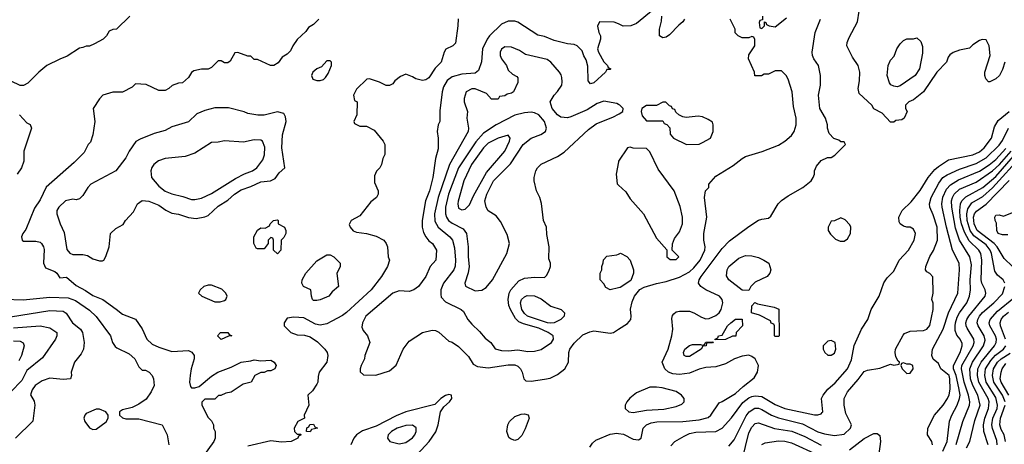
# Model space of a CAD drawing. Header units: inches. Extents: x 1793389 to 1900389, y 320802 to 470796.
# Tile 398 of 656: x 1836367 to 1842341, y 443952 to 446528. Entities that reach past the tile are written whole.
import ezdxf

# ---------------------------------------------------------------- set-up
doc = ezdxf.new("R2010")
doc.units = ezdxf.units.IN
doc.header["$MEASUREMENT"] = 0
doc.layers.add('B8434', color=7, linetype='Continuous')
doc.layers.add('B8444', color=7, linetype='Continuous')

msp = doc.modelspace()

# ---------------------------------------------------------------- linework, layer by layer
at = {"layer": 'B8434', "color": 2}
for points, elevation in [([(1837034, 446550), (1836954, 446470), (1836932.7, 446467.3), (1836910, 446458), (1836894, 446430), (1836874, 446410), (1836819.6, 446380.4), (1836790, 446368), (1836770, 446368), (1836750, 446358), (1836730, 446355.3), (1836654.4, 446305.6), (1836610.9, 446289.1), (1836531.1, 446248.9), (1836482, 446210), (1836416.9, 446143.1), (1836390, 446128), (1836370, 446128), (1836314.6, 446154.6)], 430), ([(1838182, 446530), (1838150, 446498), (1838119.6, 446480.4), (1838103.6, 446456.4), (1838050, 446408), (1838024.7, 446370), (1838010, 446338), (1837990, 446318), (1837959.6, 446300.4), (1837934.4, 446265.6), (1837908.9, 446248.9), (1837888.9, 446248.9), (1837810, 446286), (1837790, 446286), (1837770, 446306), (1837750, 446306), (1837690, 446328), (1837672.7, 446327.3), (1837643.6, 446276.4), (1837630, 446266), (1837610, 446266), (1837590, 446278), (1837570, 446278), (1837530, 446238), (1837510, 446228), (1837470, 446228), (1837423.5, 446216.5), (1837410, 446208), (1837390, 446178), (1837355.3, 446144.7), (1837330, 446142), (1837291.1, 446128.9), (1837272, 446110), (1837250, 446098), (1837210, 446098), (1837134.6, 446134.6), (1837070, 446138), (1837050, 446118), (1836991.1, 446088.9), (1836931.6, 446088.4), (1836871.1, 446068.9), (1836850, 446048), (1836812, 445990), (1836822, 445910), (1836811, 445830), (1836795.3, 445784.7), (1836782, 445770), (1836756.9, 445723.1), (1836698, 445662), (1836528.2, 445511.8), (1836490, 445435.3), (1836455.9, 445384.1), (1836404.5, 445255.5), (1836386, 445230), (1836378, 445210), (1836382, 445190), (1836390, 445184.7), (1836465.4, 445185.4), (1836490, 445178), (1836498, 445170), (1836511, 445150), (1836514.4, 445134.4), (1836510.8, 445050.8), (1836522.8, 445022.8), (1836579.8, 444999.8), (1836592, 444990), (1836610, 444962), (1836650, 444966), (1836710, 444914.9), (1836765.8, 444885.9), (1836810, 444855.5), (1836871, 444830), (1836952.8, 444772.8), (1836990, 444741), (1837070, 444711.3), (1837110, 444652), (1837138.8, 444590), (1837170, 444558.8), (1837210, 444540.7), (1837290, 444514.8), (1837390, 444521), (1837410.7, 444510.7), (1837424.7, 444490), (1837426, 444470), (1837406.8, 444410), (1837401, 444370), (1837398, 444330), (1837403.6, 444303.6), (1837410, 444294), (1837430, 444294), (1837456.4, 444303.6), (1837530, 444364.7), (1837568, 444390), (1837650, 444421), (1837710, 444450.7), (1837770, 444458), (1837790, 444464.7), (1837830, 444458), (1837890, 444462), (1837911.1, 444451.1), (1837922, 444430), (1837914, 444410), (1837890, 444398), (1837870, 444398), (1837850, 444388), (1837830, 444388), (1837794, 444370), (1837772, 444330), (1837723.5, 444316.5), (1837650, 444268.7), (1837618, 444262), (1837588, 444248), (1837572, 444248), (1837550, 444226), (1837490, 444226), (1837472.7, 444207.3), (1837472, 444190), (1837510, 444114), (1837530, 444094), (1837542, 444070), (1837542, 444050), (1837552, 444030), (1837552, 443990), (1837544.7, 443970), (1837472.5, 443867.5)], 434), ([(1839027.1, 446532.9), (1839026, 446490), (1839010, 446386), (1838994, 446370), (1838951.6, 446348.4), (1838942, 446330), (1838924.7, 446270), (1838887.3, 446232.7), (1838850, 446175.3), (1838830, 446162), (1838810, 446159), (1838770, 446169), (1838750, 446182), (1838710, 446198), (1838676.9, 446183.1), (1838643.5, 446156.5), (1838630, 446138), (1838610, 446128), (1838590, 446128), (1838550, 446148.7), (1838490, 446168), (1838472.7, 446167.3), (1838410, 446106), (1838392, 446070), (1838398, 446038), (1838414, 446030), (1838412, 445950), (1838394, 445910), (1838398, 445898), (1838430, 445882), (1838470, 445882), (1838516.9, 445856.9), (1838572, 445790), (1838582, 445770), (1838582, 445710), (1838570, 445686), (1838562, 445650), (1838551.1, 445628.9), (1838531.1, 445608.9), (1838519.6, 445580.4), (1838519.6, 445539.6), (1838542, 445490), (1838542, 445470), (1838532, 445450), (1838498, 445422), (1838430, 445339), (1838378, 445310), (1838366.4, 445286.4), (1838371, 445270), (1838390, 445247.3), (1838410, 445238.8), (1838470, 445230.8), (1838530, 445214), (1838576, 445190), (1838591.3, 445170), (1838598, 445150), (1838602, 445090), (1838611.3, 445070), (1838598, 445030), (1838562.8, 444970), (1838498.8, 444890), (1838350, 444752.7), (1838325.8, 444734.2), (1838261.4, 444698.6), (1838230, 444684), (1838190, 444675.3), (1838162, 444682), (1838090, 444719.3), (1838030, 444724), (1837990, 444718), (1837972, 444690), (1837972, 444670), (1838011, 444630), (1838050, 444615.5), (1838094, 444614), (1838130, 444604.7), (1838174.4, 444574.4), (1838218, 444530), (1838231.3, 444510), (1838236, 444490), (1838231, 444450), (1838184.7, 444390), (1838176.9, 444363.1), (1838176, 444330), (1838170, 444318), (1838143.6, 444276.4), (1838114, 444250), (1838122, 444190), (1838092, 444130), (1838094, 444110), (1838054, 444090), (1838032, 444050), (1838034, 444030), (1838050, 444014), (1838070, 444014), (1838074, 444010), (1838058, 444002), (1838054, 443990), (1838014, 443970), (1837954.4, 443965.6), (1837890, 443974), (1837750, 443940.9)], 438), ([(1840000, 446501.9), (1839973.6, 446513.6), (1839884.7, 446515.3), (1839872, 446488), (1839881, 446450), (1839891.3, 446430), (1839891.3, 446410), (1839872, 446350), (1839878, 446330), (1839910, 446272), (1839934, 446250), (1839938, 446238), (1839954, 446230), (1839950, 446226), (1839930, 446226), (1839922, 446210), (1839850, 446144), (1839830, 446138), (1839816.4, 446156.4), (1839814.6, 446245.4), (1839804.7, 446284.7), (1839790, 446308), (1839778.6, 446338.6), (1839750, 446369), (1839730, 446377.2), (1839690, 446381.2), (1839610, 446400.9), (1839550, 446426), (1839510, 446433.2), (1839390, 446512.3), (1839370, 446519.3), (1839330, 446519.5), (1839290, 446499.5), (1839217.3, 446430), (1839203, 446410), (1839174.9, 446350), (1839168.1, 446271.9), (1839150, 446219), (1839130, 446203.7), (1839050, 446197.6), (1838990, 446181.6), (1838960.3, 446159.7), (1838939, 446121), (1838930.4, 446090), (1838915.3, 445975.3), (1838916, 445910), (1838906, 445890), (1838898.8, 445850), (1838906, 445810), (1838905.4, 445745.4), (1838890, 445686), (1838874.4, 445570), (1838852.4, 445490), (1838828.2, 445430), (1838808, 445310), (1838808, 445270), (1838817.1, 445237.1), (1838830.4, 445210.4), (1838850, 445186), (1838871, 445170), (1838894.8, 445130), (1838890.8, 445070), (1838858, 445030), (1838830.4, 444969.6), (1838786, 444910), (1838758, 444890), (1838730, 444879.3), (1838670, 444884), (1838630.6, 444869.4), (1838467.3, 444730), (1838446.8, 444690), (1838442, 444662), (1838450, 444642), (1838478, 444610), (1838491.3, 444570), (1838461, 444490), (1838458, 444470), (1838438, 444430), (1838432, 444410), (1838432.7, 444392.7), (1838452.7, 444372.7), (1838528.4, 444371.6), (1838610, 444398), (1838650, 444432), (1838694, 444530), (1838730, 444578), (1838810, 444631.3), (1838870, 444644.7), (1838890, 444642), (1838910, 444632), (1838970, 444578), (1838990, 444571.3), (1839030, 444544.7), (1839090, 444484.7), (1839118.8, 444438.8), (1839144, 444424), (1839210, 444417.1), (1839330, 444434.9), (1839370, 444433.4), (1839390, 444426), (1839406, 444410), (1839416, 444390), (1839424.7, 444350), (1839438, 444338), (1839470, 444334.8), (1839550, 444346.8), (1839585.6, 444354.4), (1839630, 444376), (1839674, 444410), (1839697.2, 444450), (1839699, 444510), (1839705.2, 444530), (1839730, 444566), (1839784.4, 444615.6), (1839825.4, 444634.6), (1839850, 444640.7), (1839950, 444627.3), (1839969.3, 444630.7), (1840000, 444650.3)], 442), ([(1840000, 446014), (1839990, 446019), (1839910, 446033.2), (1839870, 446019.3), (1839810, 445981.2), (1839710, 445938), (1839690, 445932.7), (1839650, 445936), (1839629.2, 445950), (1839597.2, 445990), (1839585.2, 446030), (1839609, 446070), (1839630, 446091.3), (1839655.3, 446130), (1839659, 446150), (1839656.5, 446176.5), (1839652.9, 446192.9), (1839642, 446210), (1839589, 446270), (1839566.8, 446286.8), (1839436.5, 446316.5), (1839400.2, 446340.2), (1839350, 446361.2), (1839310, 446364), (1839290, 446348), (1839281, 446330), (1839282.8, 446310), (1839291, 446290), (1839321, 446250), (1839330, 446222), (1839356.9, 446196.9), (1839383.6, 446183.6), (1839390, 446174), (1839390, 446146), (1839362, 446090), (1839350, 446082), (1839323.6, 446076.4), (1839310, 446066), (1839278, 446062), (1839270, 446046), (1839230, 446046), (1839199.5, 446079.5), (1839130, 446109.3), (1839110, 446109.2), (1839076, 446090), (1839062.8, 446050), (1839064, 446030), (1839082.8, 445970), (1839078.8, 445930), (1839090.6, 445870.6), (1839087.3, 445850), (1838974, 445650), (1838906, 445450), (1838883.7, 445350), (1838885.8, 445305.9), (1838904.9, 445270), (1838977.3, 445210), (1838993, 445190), (1839004.7, 445144.7), (1839010.4, 445069.6), (1839008.1, 445031.9), (1839000.7, 445010), (1838937.3, 444930), (1838922, 444890), (1838921.4, 444861.4), (1838924.9, 444844.9), (1838950, 444816), (1839044.7, 444770), (1839058.8, 444758.8), (1839086.8, 444710), (1839110, 444681), (1839156.7, 444636.7), (1839190, 444596), (1839224.7, 444570), (1839251.1, 444531.1), (1839290, 444520.7), (1839330, 444519.1), (1839390, 444524.9), (1839450, 444514.4), (1839490, 444516.4), (1839530, 444528.2), (1839592.7, 444570), (1839605.2, 444590), (1839604, 444610), (1839574, 444630), (1839516, 444656), (1839423.5, 444683.5), (1839395.8, 444695.8), (1839375.8, 444715.8), (1839344.5, 444770), (1839334.9, 444794.9), (1839329.6, 444830), (1839337, 444870), (1839346.6, 444890), (1839395.6, 444944.4), (1839430, 444960.7), (1839490, 444966.8), (1839550, 444964.7), (1839563.1, 444976.9), (1839578, 445002), (1839588, 445030), (1839588, 445050), (1839576.4, 445076.4), (1839579, 445150), (1839565.6, 445225.6), (1839564, 445270), (1839544, 445310), (1839533.6, 445413.6), (1839522, 445450), (1839502, 445490), (1839488.7, 445550), (1839488.7, 445570), (1839498, 445610), (1839508, 445630), (1839530, 445652), (1839630, 445698), (1839670, 445724.7), (1839818.6, 445861.4), (1839864.2, 445895.8), (1839970, 445938.8), (1840000, 445955.1)], 446), ([(1836364.7, 445950), (1836410, 445902), (1836430, 445892), (1836438, 445870), (1836391, 445730), (1836392, 445670), (1836378, 445630), (1836352, 445590)], 430), ([(1840000, 445664.7), (1839986, 445590), (1839992, 445532), (1840000, 445524.5)], 446), ([(1840000, 444901.5), (1839950, 444889), (1839923.1, 444903.1), (1839910, 444926), (1839888, 444950), (1839888, 444990), (1839898, 445010), (1839898, 445030), (1839907.3, 445052.7), (1839908.4, 445071.6), (1839930, 445094), (1839990, 445102), (1840000, 445106.4)], 442), ([(1836272, 444832), (1836387.9, 444827.9), (1836550, 444844.9), (1836661.7, 444841.7), (1836705.1, 444825.1), (1836790, 444766.8), (1836830, 444726.8), (1836917.3, 444610), (1836930.8, 444570.8), (1836946, 444546), (1836956.9, 444536.9), (1837030, 444502), (1837064.7, 444470), (1837090, 444422), (1837110, 444402), (1837130, 444402), (1837152, 444390), (1837171.3, 444370), (1837178, 444350), (1837182, 444310), (1837164.7, 444270), (1837134.4, 444225.6), (1837090, 444195.3), (1837050, 444175.3), (1836990, 444162), (1836972, 444150), (1836972, 444130), (1836990, 444112), (1837010, 444106), (1837090, 444106), (1837232, 444070), (1837262, 444010), (1837272, 443950)], 430), ([(1836310, 444724.9), (1836550, 444763.8), (1836630, 444759.1), (1836648.1, 444748.1), (1836687.7, 444690), (1836734.8, 444650), (1836747.7, 444630), (1836757.3, 444570), (1836754, 444530), (1836738.8, 444501.2), (1836698.8, 444450), (1836678, 444390), (1836682, 444370), (1836674, 444350), (1836630, 444346), (1836550, 444353.2), (1836503.4, 444336.6), (1836461, 444310), (1836442, 444282), (1836432, 444252), (1836453.7, 444213.7), (1836458.8, 444190), (1836446.4, 444093.6), (1836342, 443990)], 426), ([(1836330, 444658.7), (1836490.4, 444670.4), (1836550, 444658.8), (1836591.3, 444630), (1836592, 444610), (1836584.7, 444590), (1836504.1, 444475.9), (1836410, 444399.3), (1836380.2, 444339.8), (1836313, 444270)], 422), ([(1836330, 444579.1), (1836370, 444577.3), (1836387.1, 444567.1), (1836394.8, 444550), (1836377.3, 444490), (1836362.3, 444457.7)], 418), ([(1838779.3, 443890), (1838851.3, 443968.7), (1838891.5, 444028.5), (1838906.6, 444070), (1838919, 444150), (1838940.2, 444179.8), (1838975.3, 444210), (1838988.7, 444230), (1838986, 444250), (1838970, 444254), (1838950, 444248.7), (1838922, 444230), (1838886, 444194), (1838710, 444149.6), (1838650, 444125.6), (1838530, 444062.4), (1838445.8, 444034.1), (1838410.7, 444010), (1838394, 443990), (1838376, 443950)], 442), ([(1839825.3, 443934.7), (1839841.7, 443958.3), (1839863.3, 443976.7), (1839950, 444013.4), (1839990, 444019.1), (1840000, 444017.9)], 438)]:
    msp.add_lwpolyline(points, dxfattribs=dict(at, elevation=elevation))
for points, elevation in [([(1838250, 446278), (1838230, 446278), (1838198.8, 446241.2), (1838170, 446228.7), (1838144.7, 446210), (1838138, 446190), (1838146, 446166), (1838170, 446158), (1838190, 446158), (1838210, 446164.7), (1838223.1, 446176.9), (1838238, 446202), (1838258, 446250), (1838258, 446270)], 438), ([(1837550, 445994), (1837490, 445977.2), (1837442.5, 445957.5), (1837390, 445908.7), (1837290, 445878), (1837250, 445855.3), (1837183.5, 445836.5), (1837096.9, 445803.1), (1837071.6, 445788.4), (1837030.7, 445729.3), (1837011, 445690), (1836951, 445610), (1836798.8, 445530), (1836780.7, 445510), (1836750, 445462), (1836730, 445442), (1836710, 445435.3), (1836690, 445439), (1836644.7, 445430), (1836604.7, 445390), (1836592, 445370), (1836592, 445350), (1836611.3, 445290), (1836637.5, 445237.5), (1836653.4, 445133.4), (1836670, 445111), (1836690, 445104), (1836750, 445102.8), (1836777.3, 445097.3), (1836810, 445078), (1836850, 445064.7), (1836870, 445064.7), (1836878, 445070), (1836888.9, 445091.1), (1836908.7, 445150), (1836918, 445230), (1836950, 445262), (1836994.6, 445285.4), (1837008.7, 445310), (1837058, 445362), (1837082, 445410), (1837110, 445431.3), (1837150, 445426), (1837210, 445402.8), (1837252.8, 445372.8), (1837290, 445354), (1837330, 445347.3), (1837390, 445327.3), (1837437.2, 445322.8), (1837490, 445331), (1837510, 445341), (1837570, 445397.3), (1837630, 445434), (1837669.3, 445470), (1837710, 445496.3), (1837770, 445516.3), (1837830, 445544), (1837889.4, 445550.6), (1837916.2, 445563.8), (1837941.5, 445598.5), (1837975.3, 445630), (1837957.2, 445750), (1837962, 445830), (1837982.7, 445910), (1837979.3, 445939.3), (1837970, 445958), (1837930, 445969), (1837850, 445948.7), (1837811.1, 445948.9), (1837750, 445959), (1837729.3, 445969.3), (1837633.6, 445993.6)], 438), ([(1839470, 445967), (1839430, 445963.6), (1839370, 445947.6), (1839257.3, 445890), (1839181.3, 445838.7), (1839133.6, 445786.4), (1839030, 445629.4), (1838968.9, 445470), (1838950.3, 445390), (1838950.3, 445350.3), (1838956.4, 445330), (1838968.2, 445310), (1838990, 445292.7), (1839058.4, 445258.4), (1839077.3, 445230), (1839088.2, 445150), (1839088.5, 445088.5), (1839094.9, 445030), (1839088.5, 444991.5), (1839066.8, 444930), (1839071, 444911), (1839130, 444882.8), (1839170, 444886.8), (1839196.2, 444903.8), (1839236, 444950), (1839322.7, 445110), (1839339, 445170), (1839324.1, 445224.1), (1839283.9, 445303.9), (1839257.5, 445337.5), (1839210, 445368.7), (1839197.2, 445390), (1839189.6, 445430), (1839200.7, 445470), (1839242, 445550), (1839345.6, 445654.4), (1839420.7, 445770), (1839470, 445808.4), (1839529.6, 445830.4), (1839557.2, 445850), (1839562.7, 445870), (1839551.8, 445910), (1839516, 445950), (1839490, 445962.9)], 450), ([(1839330, 445828), (1839270, 445809.3), (1839210, 445778.4), (1839181.6, 445750), (1839108.7, 445650), (1839061.3, 445550), (1839027.9, 445427.9), (1839025.5, 445410), (1839030, 445384.7), (1839050, 445374.8), (1839070, 445378.8), (1839095.3, 445404.7), (1839120.8, 445459.2), (1839199.5, 445600.5), (1839309.4, 445730), (1839339.3, 445790), (1839342, 445810)], 454), ([(1837790, 445799.3), (1837725.6, 445785.6), (1837610, 445793.2), (1837570, 445784), (1837530, 445782), (1837430, 445717.2), (1837370, 445698), (1837250, 445686), (1837208.3, 445671.7), (1837181, 445650), (1837167.9, 445632.1), (1837162.8, 445610), (1837167.3, 445570), (1837210, 445517.3), (1837250, 445488), (1837290, 445470.6), (1837355.9, 445455.9), (1837410, 445437.3), (1837430, 445436.3), (1837470, 445446), (1837530, 445472.7), (1837675.8, 445564.2), (1837730, 445592.7), (1837779, 445610), (1837805.2, 445630), (1837841.6, 445678.4), (1837851.5, 445708.5), (1837854, 445754), (1837839, 445790), (1837830, 445796)], 442), ([(1837930, 445108), (1837906, 445130), (1837906, 445190), (1837902, 445202), (1837890, 445206), (1837874, 445190), (1837874, 445170), (1837850, 445138), (1837810, 445138), (1837802, 445142), (1837788, 445170), (1837788, 445210), (1837808.9, 445251.1), (1837830, 445264.7), (1837856.4, 445263.6), (1837882, 445278), (1837886, 445290), (1837906, 445310), (1837930, 445314), (1837934, 445310), (1837934, 445290), (1837974, 445270), (1837982, 445250), (1837982, 445230), (1837970, 445206), (1837954, 445190), (1837952, 445130)], 434), ([(1838170, 444824), (1838150, 444825.2), (1838144, 444830), (1838137.2, 444850), (1838134, 444890), (1838089.4, 444909.4), (1838079, 444930), (1838081.2, 444950), (1838102, 444990), (1838170, 445064.7), (1838230, 445102), (1838250, 445102), (1838272, 445090), (1838312, 445050), (1838312, 445030), (1838291.6, 444988.4), (1838302, 444910), (1838263.5, 444876.5), (1838242, 444850), (1838190, 444829)], 434), ([(1837530, 444917.2), (1837510, 444917.2), (1837484.7, 444910), (1837462, 444890), (1837452, 444870), (1837472, 444850), (1837550, 444816), (1837583.1, 444816.9), (1837610, 444824.7), (1837618, 444830), (1837626, 444850), (1837618, 444870), (1837592.9, 444892.9)], 438), ([(1839590, 444686.6), (1839570, 444689.7), (1839447, 444730), (1839430, 444745.1), (1839413.3, 444770), (1839406, 444810), (1839412.3, 444830), (1839430, 444847.7), (1839446, 444854), (1839490, 444852.7), (1839530, 444835.5), (1839590, 444790.5), (1839652, 444770), (1839672, 444750), (1839671, 444730), (1839650.3, 444709.7), (1839610, 444689.7)], 442), ([(1837590, 444588.7), (1837566, 444610), (1837586, 444630), (1837630, 444631.3), (1837638, 444618), (1837654, 444610), (1837632.7, 444607.3)], 434), ([(1836850, 444165.2), (1836830, 444165.2), (1836770, 444139), (1836761, 444130), (1836756, 444110), (1836761, 444090), (1836790, 444052), (1836810, 444042), (1836830, 444044.7), (1836892.1, 444087.9), (1836904, 444110), (1836904, 444130), (1836890, 444148.7)], 430), ([(1839370, 443975.3), (1839344.7, 443984.7), (1839334.6, 443994.6), (1839322, 444030), (1839328, 444070), (1839338, 444090), (1839370, 444121), (1839410, 444136), (1839430, 444138), (1839452, 444132), (1839458, 444110), (1839433.7, 444046.3), (1839413.7, 444006.3), (1839390, 443982)], 438), ([(1838130, 444028.7), (1838106, 444030), (1838108.4, 444051.6), (1838122, 444058), (1838127.3, 444072.7), (1838150, 444074), (1838158, 444058), (1838174, 444050), (1838138, 444042)], 438), ([(1838750, 444069), (1838710, 444066.6), (1838658, 444050), (1838622.8, 444030), (1838602.8, 444010), (1838598, 443990), (1838612, 443970), (1838670, 443954.8), (1838710, 443964), (1838750, 443991), (1838765.2, 444010), (1838773.2, 444030), (1838772.7, 444052.7)], 446)]:
    msp.add_lwpolyline(points, close=True, dxfattribs=dict(at, elevation=elevation))
at = {"layer": 'B8444', "color": 2}
for points, elevation in [([(1840210, 446588), (1840110, 446504), (1840074, 446490), (1840029.1, 446489.1), (1840000, 446501.9)], 442), ([(1842344.7, 446270), (1842330, 446226), (1842312, 446190), (1842290, 446168), (1842254, 446150), (1842246, 446150), (1842228.4, 446168.4), (1842222, 446190), (1842222, 446210), (1842255.3, 446310), (1842248.4, 446368.4), (1842230, 446406), (1842207.3, 446407.3), (1842190, 446402), (1842150, 446375.3), (1842130, 446355.3), (1842070, 446342), (1842030, 446328.7), (1842010, 446315.3), (1841999.8, 446300.2), (1841991, 446270), (1841930.7, 446210), (1841850.7, 446089.3), (1841790, 446042), (1841762, 446030), (1841742, 446010), (1841742, 445990), (1841751.3, 445970), (1841734, 445930), (1841719.6, 445920.4), (1841683.6, 445916.4), (1841670, 445906), (1841650, 445906), (1841600.4, 445960.4), (1841550, 445988), (1841538, 446010), (1841460.2, 446080.2), (1841454, 446110), (1841463.1, 446156.9), (1841464, 446210), (1841453.2, 446250), (1841420.2, 446300.2), (1841386, 446370), (1841388, 446390), (1841400.4, 446419.6), (1841450, 446514), (1841461.2, 446578.8)], 434), ([(1840000, 444017.9), (1840030, 444014), (1840090, 443982.8), (1840120.4, 443979.6), (1840138, 443990), (1840149, 444050), (1840169, 444070), (1840198, 444082), (1840231.9, 444088.1), (1840390, 444090.4), (1840490, 444100.4), (1840544.5, 444115.5), (1840561.2, 444130), (1840610, 444204.7), (1840628.9, 444211.1), (1840710, 444260.7), (1840756.3, 444303.7), (1840824.1, 444355.9), (1840844, 444390), (1840849, 444430), (1840829, 444470), (1840810, 444485.2), (1840790, 444492.3), (1840750, 444486.6), (1840704.7, 444470), (1840650, 444441.2), (1840590, 444422), (1840530, 444419), (1840490, 444409), (1840430, 444383.7), (1840370, 444376.2), (1840330, 444379.5), (1840304, 444390), (1840281.2, 444410), (1840265.2, 444450), (1840300.7, 444530), (1840323.6, 444610), (1840329.6, 444650), (1840324.1, 444715.9), (1840327, 444733), (1840335.5, 444744.5), (1840350, 444756), (1840370, 444760.7), (1840430, 444759.1), (1840458, 444750), (1840502.8, 444722.8), (1840530, 444713.4), (1840550, 444716.3), (1840590, 444733.4), (1840611.1, 444748.9), (1840623.7, 444770), (1840632.3, 444810), (1840629.2, 444830), (1840613.2, 444850), (1840529.7, 444889.7), (1840499, 444910), (1840485.2, 444930), (1840489.3, 444950), (1840502, 444970), (1840630, 445140.7), (1840673.1, 445186.9), (1840790, 445274), (1840850, 445310.8), (1840870, 445318.8), (1840910, 445324.7), (1840924.7, 445335.3), (1840969.3, 445410), (1840989.6, 445430.4), (1841030, 445459.1), (1841119, 445510), (1841168.7, 445550), (1841182, 445570), (1841188.7, 445590), (1841188.7, 445611.3), (1841200.4, 445639.6), (1841230, 445674), (1841268.4, 445691.6), (1841290, 445692), (1841313.6, 445706.4), (1841378, 445770), (1841370, 445786), (1841350, 445786), (1841336.4, 445796.4), (1841307.3, 445807.3), (1841278, 445838), (1841269.1, 445869.1), (1841268.7, 445890), (1841255.3, 445930), (1841221.2, 445990), (1841213.2, 446070), (1841225.2, 446130), (1841225.2, 446190), (1841212.7, 446250), (1841185.2, 446290), (1841177.2, 446310), (1841176, 446330), (1841193.2, 446450), (1841226, 446530)], 438), ([(1840000, 444650.3), (1840054.8, 444685.2), (1840074, 444710), (1840077.2, 444730), (1840072.9, 444772.9), (1840083.3, 444816.7), (1840097.2, 444850), (1840129.3, 444890.7), (1840155.1, 444904.9), (1840231.5, 444928.5), (1840290, 444939.3), (1840370, 444966.7), (1840430, 444998.4), (1840457.8, 445022.2), (1840496.2, 445070), (1840523.7, 445130), (1840526, 445150), (1840517.2, 445190), (1840517.2, 445230), (1840536, 445330), (1840522, 445450), (1840528.7, 445490), (1840548, 445510), (1840549.1, 445530.9), (1840590, 445578), (1840696, 445644), (1840750, 445686), (1840770, 445698), (1840872.5, 445727.5), (1840970, 445766.8), (1841009, 445790), (1841050, 445826), (1841065.2, 445850), (1841077.2, 445890), (1841079, 445930), (1841062, 446002), (1841054, 446090), (1841030, 446166), (1841018, 446190), (1840990, 446218), (1840950, 446218), (1840910, 446198), (1840883.6, 446196.4), (1840867.3, 446187.3), (1840827.3, 446187.3), (1840826, 446210), (1840788.7, 446290), (1840790, 446314), (1840828, 446370), (1840827.3, 446407.3), (1840822, 446422), (1840810, 446426), (1840790, 446418), (1840750, 446418), (1840726, 446430), (1840708.4, 446448.4), (1840708, 446470), (1840678, 446530)], 442), ([(1840400.7, 446530), (1840390, 446514), (1840365.2, 446494.8), (1840310, 446435.3), (1840290, 446422), (1840270, 446418), (1840248.7, 446430), (1840248.7, 446470), (1840260.4, 446519.6), (1840262, 446550)], 442), ([(1840874, 446550), (1840874, 446526), (1840858, 446522), (1840854, 446510), (1840858, 446478), (1840870, 446474), (1840886, 446490), (1840886, 446514), (1840894, 446510), (1840898, 446498), (1840914, 446490), (1840950, 446484.7), (1841020.2, 446539.8)], 442), ([(1840000, 445955.1), (1840003.1, 445956.9), (1840026, 445970), (1840028, 445990), (1840008, 446010), (1840000, 446014)], 446), ([(1840317.5, 443942.5), (1840342, 443970), (1840398, 444002), (1840430, 444017.1), (1840470, 444026.7), (1840590, 444030.5), (1840629.2, 444050), (1840686.2, 444113.8), (1840754.3, 444205.7), (1840790, 444234.4), (1840810, 444243.1), (1840830, 444246.7), (1840870, 444243), (1840950, 444194.4), (1841010, 444168.7), (1841189.2, 444130.8), (1841210, 444131), (1841230, 444138), (1841235.5, 444144.5), (1841239, 444150), (1841232.7, 444230), (1841242.7, 444250), (1841270, 444286.8), (1841314.9, 444325.1), (1841390, 444411), (1841414.5, 444465.5), (1841430, 444551.3), (1841474, 444650), (1841512.3, 444710), (1841532.7, 444770), (1841581.2, 444850), (1841609.1, 444930.9), (1841630, 444962), (1841670, 445002), (1841702, 445070), (1841759, 445130), (1841793.2, 445190), (1841802, 445230), (1841790, 445258), (1841770, 445268.7), (1841750, 445268.7), (1841730, 445275.3), (1841710, 445288.7), (1841702, 445302), (1841701.2, 445330), (1841721.2, 445370), (1841776.6, 445423.4), (1841830, 445491), (1841878, 445570), (1841920.4, 445619.6), (1841942, 445638), (1842003.3, 445676.7), (1842150, 445708.8), (1842190, 445727), (1842218.4, 445750), (1842262.7, 445810), (1842282, 445878), (1842303.2, 445916.8), (1842370, 445970.8)], 434), ([(1840670, 443941), (1840701.2, 443978.8), (1840774.3, 444125.7), (1840792.3, 444150), (1840828.2, 444171.8), (1840850, 444172.4), (1840870, 444164.4), (1840929, 444129), (1840970, 444112.2), (1841115.8, 444075.8), (1841209, 444029), (1841250, 444014.9), (1841310, 444005.5), (1841370, 444014.8), (1841408.7, 444050), (1841414, 444070), (1841380.2, 444140.2), (1841369.2, 444190), (1841369.2, 444230), (1841389.3, 444270), (1841454.3, 444345.7), (1841490, 444394.8), (1841510, 444402.8), (1841585.6, 444414.4), (1841650, 444438), (1841670, 444432), (1841702, 444438), (1841706, 444450), (1841696.4, 444456.4), (1841683.1, 444483.1), (1841679, 444510), (1841681.2, 444530), (1841726.3, 444613.7), (1841736, 444624), (1841770, 444638.8), (1841850, 444642.8), (1841870, 444651), (1841890, 444672), (1841909.2, 444770), (1841908.9, 444808.9), (1841902, 444830), (1841908.7, 444870), (1841908, 444968), (1841888.7, 444988.7), (1841870, 444998), (1841862, 445010), (1841864, 445030), (1841889.5, 445090.5), (1841911.9, 445128.1), (1841936.2, 445190), (1841933.3, 445270), (1841910, 445344), (1841889.7, 445389.7), (1841887.3, 445410), (1841897.6, 445450), (1841942.9, 445537.1), (1841967, 445570), (1841993.6, 445586.4), (1842070, 445621.1), (1842170, 445654.6), (1842230, 445690.3), (1842310, 445766.4), (1842330, 445795.5), (1842366.3, 445870)], 430), ([(1840000, 445524.5), (1840043.6, 445483.6), (1840070, 445442), (1840151.3, 445350), (1840230, 445202), (1840292.7, 445132.7), (1840294, 445090), (1840312.7, 445072.7), (1840350, 445074), (1840366, 445090), (1840326, 445130), (1840327.3, 445167.3), (1840340.2, 445199.8), (1840370, 445242), (1840389.2, 445290), (1840389.3, 445329.3), (1840374.8, 445394.8), (1840337.2, 445490), (1840240.2, 445620.2), (1840190, 445726), (1840170, 445746), (1840090, 445748), (1840070, 445755.3), (1840054, 445750), (1840001, 445670), (1840000, 445664.7)], 446), ([(1841905.2, 443950), (1841901.2, 443970), (1841874, 444010), (1841877.2, 444050), (1841917, 444130), (1841969.4, 444190), (1841996.2, 444230), (1842006.6, 444253.4), (1842012.6, 444287.4), (1842011.1, 444348.9), (1842006.3, 444370), (1841956, 444410), (1841941.5, 444441.5), (1841909.5, 444469.5), (1841900.9, 444490), (1841906, 444530), (1841969.7, 444650.3), (1842002.4, 444750), (1842058.4, 444870), (1842069.6, 445010), (1842067, 445050), (1842027, 445130), (1841989.8, 445270), (1841963.5, 445390), (1841961.3, 445410), (1841968.6, 445451.4), (1841990, 445499.1), (1842014.9, 445525.1), (1842064, 445556), (1842190, 445608.9), (1842250, 445647.6), (1842290, 445680.3), (1842350, 445745.7)], 426), ([(1842049.8, 443950.2), (1842090, 444091), (1842129.7, 444190.3), (1842131.3, 444210), (1842124.4, 444250), (1842098.2, 444330), (1842081.5, 444410), (1842083.5, 444430), (1842151.2, 444550), (1842157.4, 444570), (1842155.8, 444590), (1842116.2, 444656.2), (1842109.6, 444670), (1842107.8, 444690), (1842113.3, 444710), (1842126, 444730), (1842224.5, 444850), (1842229.5, 444870), (1842224.5, 444890), (1842203.6, 444930), (1842199.6, 444950), (1842204.7, 445070), (1842198.7, 445110), (1842185.6, 445130), (1842126.9, 445186.9), (1842098.5, 445238.5), (1842080.8, 445290), (1842072.8, 445330), (1842070.8, 445370), (1842075.4, 445410), (1842084.2, 445430), (1842106.8, 445453.2), (1842210, 445508.9), (1842290, 445576.5), (1842463.8, 445776.2)], 418), ([(1841968.2, 443910), (1841994.7, 443970), (1842007.7, 444092.3), (1842022, 444130), (1842055.1, 444190), (1842069.7, 444230.3), (1842072.3, 444250), (1842065.4, 444294.6), (1842047.9, 444370), (1842033.5, 444410), (1842032.4, 444430), (1842074, 444510), (1842085.1, 444550), (1842084.5, 444564.5), (1842072.3, 444590), (1842053.3, 444613.3), (1842043.5, 444643.5), (1842042, 444670), (1842044, 444690), (1842055.9, 444724.1), (1842069.8, 444750.2), (1842113.6, 444810), (1842129.6, 444850), (1842135.1, 444890), (1842132.8, 444950), (1842141.7, 445041.7), (1842131.5, 445090), (1842069.8, 445189.8), (1842044, 445264), (1842021.7, 445390), (1842021.1, 445430), (1842026.6, 445450), (1842036.9, 445470), (1842070, 445500.3), (1842170, 445541.7), (1842270, 445610.3), (1842312.1, 445650), (1842383.1, 445730)], 422), ([(1842343.7, 444930), (1842333.2, 444950), (1842298.9, 444978.9), (1842283.3, 445003.3), (1842264, 445110), (1842255.4, 445130), (1842230, 445162), (1842156.2, 445216.2), (1842134.6, 445250), (1842114.8, 445310), (1842112.9, 445350), (1842119, 445381), (1842143.7, 445416.3), (1842210, 445454.6), (1842270, 445507.6), (1842450, 445706)], 414), ([(1842391.6, 445030), (1842339.5, 445079.5), (1842297.4, 445150), (1842279.7, 445170), (1842176.4, 445250), (1842158.2, 445290), (1842154.8, 445330), (1842160.5, 445350), (1842173, 445367), (1842231.6, 445408.4), (1842370, 445552.4)], 410), ([(1842363.2, 445223.2), (1842330, 445222.7), (1842304, 445230), (1842296, 445250), (1842292.7, 445292.7), (1842285.2, 445310), (1842284, 445330), (1842290, 445342), (1842310, 445344.7), (1842336.9, 445336.9), (1842390, 445357.3)], 406), ([(1840000, 445106.4), (1840011.6, 445111.6), (1840050, 445092), (1840071.3, 445070), (1840090.9, 445010.9), (1840091.3, 444990), (1840074.8, 444945.2), (1840010, 444904), (1840000, 444901.5)], 442), ([(1842112.3, 443930), (1842132.7, 443970), (1842162.9, 444097.1), (1842194, 444190), (1842181.1, 444250), (1842149.1, 444309.1), (1842135.3, 444350), (1842131, 444410), (1842147.1, 444450), (1842214.3, 444550), (1842223.9, 444583.9), (1842218.7, 444610), (1842182.4, 444670), (1842176.9, 444690), (1842180.5, 444710), (1842189.7, 444730), (1842208.9, 444751.1), (1842277.6, 444810), (1842330, 444864.9), (1842344.5, 444910)], 414), ([(1842242.4, 443950), (1842216.3, 444030), (1842213.7, 444070), (1842223.1, 444110), (1842245.4, 444170), (1842248.4, 444210), (1842243.1, 444230), (1842186.2, 444330), (1842178, 444370), (1842179.8, 444410), (1842200.4, 444450), (1842282.4, 444550), (1842291.3, 444570), (1842292.6, 444590), (1842286.6, 444610), (1842253, 444670), (1842249.7, 444690), (1842255.1, 444710), (1842299.2, 444760.8), (1842399.5, 444840.5)], 410), ([(1842347.3, 444590), (1842316.9, 444670), (1842315.8, 444690), (1842322, 444710), (1842336.9, 444730), (1842366.3, 444753.7)], 406), ([(1842297.3, 443950), (1842296.3, 443976.3), (1842268.9, 444048.9), (1842266, 444070), (1842271, 444110), (1842296.8, 444170), (1842300.4, 444190), (1842290, 444237), (1842230.9, 444330), (1842223.1, 444370), (1842226.4, 444410), (1842258.4, 444461.6), (1842287.8, 444492.2), (1842336.9, 444530), (1842349.7, 444550)], 406), ([(1842345.3, 444210), (1842330, 444249.6), (1842277.6, 444330), (1842269.8, 444370), (1842275.1, 444410), (1842299.7, 444450), (1842321.3, 444470), (1842375.5, 444504.5)], 402), ([(1842368.9, 444250), (1842320.9, 444330), (1842316.1, 444350), (1842321, 444390), (1842327.1, 444410), (1842350, 444443.1)], 398), ([(1842347.4, 443970), (1842340.4, 444010), (1842322.7, 444042.7), (1842314.5, 444070), (1842317.6, 444110), (1842346.4, 444190)], 402), ([(1840750, 443856), (1840790, 444021), (1840810, 444057.3), (1840830, 444079.1), (1840850, 444083), (1840947.3, 444047.3), (1841051.5, 444031.5), (1841130, 443999.5), (1841230, 443947)], 426), ([(1841401.6, 443918.4), (1841490, 443987.7), (1841550, 444018.8), (1841570, 444018), (1841585.4, 444005.4), (1841590.7, 443970), (1841572.7, 443850)], 426), ([(1840869.5, 443950.5), (1840890, 443960.7), (1840970, 443974), (1841010, 443972), (1841050, 443961.3), (1841210, 443888.4)], 422)]:
    msp.add_lwpolyline(points, dxfattribs=dict(at, elevation=elevation))
for points, elevation in [([(1841690, 446121.2), (1841670, 446124), (1841652.9, 446132.9), (1841644.1, 446144.1), (1841629.3, 446190), (1841637.2, 446250), (1841650, 446282), (1841673.6, 446306.4), (1841688.7, 446350), (1841710, 446382), (1841730, 446402), (1841750, 446412), (1841790, 446412), (1841810, 446418), (1841835.3, 446395.3), (1841845.4, 446365.4), (1841845.4, 446325.4), (1841826.8, 446230), (1841801, 446190), (1841710, 446126)], 430), ([(1840270, 446028), (1840230, 446008), (1840170, 446008), (1840142, 445990), (1840138, 445970), (1840143.6, 445943.6), (1840170, 445914), (1840270, 445914), (1840278, 445898), (1840292.7, 445892.7), (1840311.6, 445871.6), (1840312.7, 445832.7), (1840334, 445810), (1840411.6, 445771.6), (1840490, 445772), (1840510, 445782), (1840558, 445810), (1840575.3, 445850), (1840575.3, 445890), (1840570, 445906), (1840543.1, 445923.1), (1840510, 445939), (1840483.1, 445943.1), (1840410, 445935.3), (1840390, 445938), (1840366, 445950), (1840347.3, 445967.3), (1840342, 445982), (1840327.3, 445987.3), (1840322, 446002), (1840310, 446006), (1840287.3, 446027.3)], 446), ([(1841350, 445326), (1841310, 445308), (1841290, 445306), (1841272, 445270), (1841272, 445250), (1841286.4, 445226.4), (1841316.9, 445196.9), (1841345.4, 445185.4), (1841370, 445184.7), (1841390, 445198), (1841408.7, 445230), (1841408.9, 445268.9), (1841403.1, 445283.1), (1841374.6, 445314.6)], 438), ([(1840790, 444886), (1840750, 444888), (1840669, 444950), (1840654.6, 444974.6), (1840659, 445010), (1840670, 445031.3), (1840730, 445081), (1840770, 445098), (1840810, 445096), (1840850, 445086), (1840882, 445070), (1840911.3, 445050), (1840924.7, 445010), (1840918, 444990), (1840902, 444970), (1840830, 444935.3), (1840802, 444910)], 434), ([(1840950, 444606), (1840946, 444610), (1840946, 444670), (1840942, 444682), (1840927.3, 444687.3), (1840922, 444702), (1840856.4, 444736.4), (1840806, 444750), (1840808.4, 444791.6), (1840828, 444812), (1840843.6, 444803.6), (1840943.6, 444783.6), (1840972.7, 444772.7), (1840974, 444610), (1840970, 444606)], 434), ([(1840586, 444586), (1840586, 444590), (1840602, 444598), (1840606, 444610), (1840630, 444614), (1840662, 444670), (1840682, 444690), (1840710, 444711), (1840751.3, 444711.3), (1840752, 444670), (1840714, 444630), (1840711.1, 444608.9), (1840692.7, 444607.3), (1840650, 444588.7)], 434), ([(1840410, 444484), (1840398, 444490), (1840395.3, 444510), (1840402, 444530), (1840430, 444552), (1840450, 444558), (1840498, 444558), (1840510, 444554), (1840522, 444558), (1840530, 444571.3), (1840574, 444574), (1840570, 444568.7), (1840534, 444566), (1840532, 444550), (1840512, 444548), (1840502, 444530), (1840430, 444484)], 434), ([(1841290, 444582), (1841270, 444578), (1841242, 444550), (1841242, 444530), (1841252, 444510), (1841270, 444492), (1841290, 444492), (1841310, 444504.7), (1841319, 444530), (1841314, 444570)], 438), ([(1841730, 444446), (1841718, 444442), (1841714, 444430), (1841722, 444410), (1841750, 444382), (1841770, 444384.7), (1841788, 444410), (1841786, 444430), (1841770, 444438), (1841750, 444438)], 430), ([(1840230, 444299.5), (1840190, 444298), (1840110, 444265.2), (1840067.9, 444232.1), (1840051, 444210), (1840041, 444190), (1840041, 444170), (1840062, 444150), (1840090, 444144.9), (1840170, 444159.3), (1840274.5, 444165.5), (1840350, 444180.7), (1840384.7, 444195.3), (1840398, 444210), (1840398, 444230), (1840382, 444250), (1840350, 444272.3), (1840265.2, 444294.8)], 442)]:
    msp.add_lwpolyline(points, close=True, dxfattribs=dict(at, elevation=elevation))

doc.saveas('drawing.dxf')
